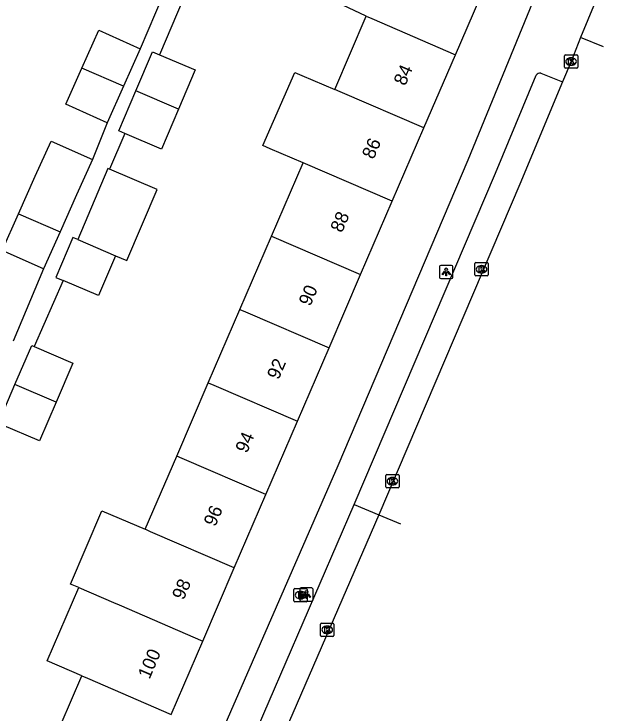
# Model space of a CAD drawing. Extents: x 162812 to 163818, y 381639 to 382470.
# Drawn here: x 163643.3 to 163687.7, y 381819.3 to 381872 of the extents above; entities that cross this region are included whole.
import ezdxf

# ---------------------------------------------------------------- set-up
doc = ezdxf.new("R2010")
doc.units = 0
for name, color, linetype in [('IMGEO_Brandkraan', 7, 'Continuous'), ('IMGEO_Kolk', 7, 'Continuous'), ('IMGEO_Lichtpunt', 7, 'Continuous'), ('IMGEO_Pand', 7, 'Continuous'), ('IMGEO_Pand_nummerreeks', 7, 'Continuous'), ('IMGEO_Parkeervlak_open', 7, 'Continuous'), ('IMGEO_Rijbaan_lokaal_open', 7, 'Continuous'), ('IMGEO_Voetpad_open', 7, 'Continuous')]:
    doc.layers.add(name, color=color, linetype=linetype)

msp = doc.modelspace()

# ---------------------------------------------------------------- linework, layer by layer
at = {"layer": 'IMGEO_Brandkraan'}
for p, q in [((163664.379, 381827.78), (163664.379, 381828.632)), ((163664.454, 381828.706), (163665.306, 381828.706)), ((163664.867, 381828.486), (163664.892, 381828.486)), ((163665.38, 381828.632), (163665.38, 381827.78)), ((163664.89, 381827.926), (163664.865, 381827.926)), ((163665.306, 381827.706), (163664.454, 381827.706))]:
    msp.add_line(p, q, dxfattribs=at)
for points in [[(163664.379, 381827.78), (163664.379, 381828.632)], [(163664.454, 381828.706), (163665.306, 381828.706)], [(163665.38, 381828.632), (163665.38, 381827.78)], [(163664.727, 381828.406), (163664.727, 381828.006), (163664.94, 381828.006)], [(163664.958, 381828.406), (163664.727, 381828.406)], [(163664.906, 381828.325), (163664.852, 381828.325), (163664.852, 381828.249)], [(163664.852, 381828.249), (163664.905, 381828.249)], [(163664.914, 381828.173), (163664.852, 381828.173), (163664.852, 381828.092)], [(163664.852, 381828.092), (163664.914, 381828.092)], [(163665.306, 381827.706), (163664.454, 381827.706)]]:
    msp.add_lwpolyline(points, dxfattribs=at)
for centre, radius, start, end in [((163664.456, 381828.63), 0.0765, 91.552, 178.448), ((163664.456, 381828.63), 0.0765, 91.552, 178.448), ((163665.304, 381828.63), 0.0765, 1.552, 88.448), ((163665.304, 381828.63), 0.0765, 1.552, 88.448), ((163664.907, 381828.287), 0.0379, 267.8285, 90.9355), ((163664.915, 381828.132), 0.0404, 269.8759, 90.5077), ((163664.946, 381828.257), 0.251, 268.6676, 293.5347), ((163664.962, 381828.261), 0.145, 59.4692, 91.5367), ((163664.987, 381828.308), 0.0922, 285.5137, 58.1501), ((163664.992, 381828.116), 0.105, 301.3115, 78.989), ((163664.456, 381827.782), 0.0765, 181.552, 268.448), ((163664.456, 381827.782), 0.0765, 181.552, 268.448), ((163665.304, 381827.782), 0.0765, 271.552, 358.448), ((163665.304, 381827.782), 0.0765, 271.552, 358.448)]:
    msp.add_arc(centre, radius, start, end, dxfattribs=at)
for centre, major_axis, ratio, start_param, end_param in [((163664.866, 381828.206), (-0.387, 0.002), 0.722429, 4.712389, 7.853982), ((163664.891, 381828.206), (-0.39, 0.002), 0.717154, 1.570796, 4.712389)]:
    msp.add_ellipse(centre, major_axis=major_axis, ratio=ratio, start_param=start_param, end_param=end_param, dxfattribs=at)
at = {"layer": 'IMGEO_Kolk'}
for p, q in [((163684.742, 381867.949), (163684.742, 381868.801)), ((163684.817, 381868.875), (163685.669, 381868.875)), ((163685.23, 381868.655), (163685.255, 381868.655)), ((163685.743, 381868.801), (163685.743, 381867.949)), ((163685.253, 381868.095), (163685.228, 381868.095)), ((163685.669, 381867.875), (163684.817, 381867.875)), ((163678.007, 381852.31), (163678.007, 381853.162)), ((163678.082, 381853.236), (163678.934, 381853.236)), ((163679.008, 381853.162), (163679.008, 381852.31)), ((163678.495, 381853.016), (163678.52, 381853.016)), ((163678.934, 381852.236), (163678.082, 381852.236)), ((163678.518, 381852.456), (163678.493, 381852.456)), ((163671.291, 381836.352), (163671.291, 381837.204)), ((163671.366, 381837.278), (163672.218, 381837.278)), ((163671.779, 381837.058), (163671.804, 381837.058)), ((163672.292, 381837.204), (163672.292, 381836.352)), ((163671.802, 381836.498), (163671.777, 381836.498)), ((163672.218, 381836.278), (163671.366, 381836.278)), ((163666.387, 381825.166), (163666.387, 381826.018)), ((163666.462, 381826.092), (163667.314, 381826.092)), ((163666.875, 381825.872), (163666.9, 381825.872)), ((163667.388, 381826.018), (163667.388, 381825.166)), ((163666.898, 381825.312), (163666.873, 381825.312)), ((163667.314, 381825.092), (163666.462, 381825.092))]:
    msp.add_line(p, q, dxfattribs=at)
for points in [[(163684.742, 381867.949), (163684.742, 381868.801)], [(163684.817, 381868.875), (163685.669, 381868.875)], [(163685.063, 381868.575), (163685.186, 381868.575), (163685.186, 381868.424), (163685.316, 381868.575), (163685.48, 381868.575), (163685.334, 381868.424), (163685.487, 381868.175), (163685.335, 381868.175), (163685.25, 381868.339), (163685.186, 381868.272), (163685.186, 381868.175), (163685.063, 381868.175), (163685.063, 381868.575)], [(163685.743, 381868.801), (163685.743, 381867.949)], [(163685.669, 381867.875), (163684.817, 381867.875)], [(163678.007, 381852.31), (163678.007, 381853.162)], [(163678.082, 381853.236), (163678.934, 381853.236)], [(163679.008, 381853.162), (163679.008, 381852.31)], [(163678.328, 381852.936), (163678.451, 381852.936), (163678.451, 381852.785), (163678.581, 381852.936), (163678.745, 381852.936), (163678.599, 381852.785), (163678.752, 381852.536), (163678.6, 381852.536), (163678.515, 381852.7), (163678.451, 381852.633), (163678.451, 381852.536), (163678.328, 381852.536), (163678.328, 381852.936)], [(163678.934, 381852.236), (163678.082, 381852.236)], [(163671.291, 381836.352), (163671.291, 381837.204)], [(163671.366, 381837.278), (163672.218, 381837.278)], [(163671.612, 381836.978), (163671.735, 381836.978), (163671.735, 381836.827), (163671.865, 381836.978), (163672.029, 381836.978), (163671.883, 381836.827), (163672.036, 381836.578), (163671.884, 381836.578), (163671.799, 381836.742), (163671.735, 381836.675), (163671.735, 381836.578), (163671.612, 381836.578), (163671.612, 381836.978)], [(163672.292, 381837.204), (163672.292, 381836.352)], [(163672.218, 381836.278), (163671.366, 381836.278)], [(163666.387, 381825.166), (163666.387, 381826.018)], [(163666.462, 381826.092), (163667.314, 381826.092)], [(163666.708, 381825.792), (163666.831, 381825.792), (163666.831, 381825.641), (163666.961, 381825.792), (163667.125, 381825.792), (163666.979, 381825.641), (163667.132, 381825.392), (163666.98, 381825.392), (163666.895, 381825.556), (163666.831, 381825.489), (163666.831, 381825.392), (163666.708, 381825.392), (163666.708, 381825.792)], [(163667.388, 381826.018), (163667.388, 381825.166)], [(163667.314, 381825.092), (163666.462, 381825.092)]]:
    msp.add_lwpolyline(points, dxfattribs=at)
for centre, start, end in [((163684.819, 381868.799), 91.552, 178.448), ((163684.819, 381868.799), 91.552, 178.448), ((163685.667, 381868.799), 1.552, 88.448), ((163685.667, 381868.799), 1.552, 88.448), ((163684.819, 381867.951), 181.552, 268.448), ((163684.819, 381867.951), 181.552, 268.448), ((163685.667, 381867.951), 271.552, 358.448), ((163685.667, 381867.951), 271.552, 358.448), ((163678.084, 381853.16), 91.552, 178.448), ((163678.084, 381853.16), 91.552, 178.448), ((163678.932, 381853.16), 1.552, 88.448), ((163678.932, 381853.16), 1.552, 88.448), ((163678.084, 381852.312), 181.552, 268.448), ((163678.084, 381852.312), 181.552, 268.448), ((163678.932, 381852.312), 271.552, 358.448), ((163678.932, 381852.312), 271.552, 358.448), ((163671.368, 381837.202), 91.552, 178.448), ((163671.368, 381837.202), 91.552, 178.448), ((163672.216, 381837.202), 1.552, 88.448), ((163672.216, 381837.202), 1.552, 88.448), ((163671.368, 381836.354), 181.552, 268.448), ((163671.368, 381836.354), 181.552, 268.448), ((163672.216, 381836.354), 271.552, 358.448), ((163672.216, 381836.354), 271.552, 358.448), ((163666.464, 381826.016), 91.552, 178.448), ((163666.464, 381826.016), 91.552, 178.448), ((163667.312, 381826.016), 1.552, 88.448), ((163667.312, 381826.016), 1.552, 88.448), ((163666.464, 381825.168), 181.552, 268.448), ((163666.464, 381825.168), 181.552, 268.448), ((163667.312, 381825.168), 271.552, 358.448), ((163667.312, 381825.168), 271.552, 358.448)]:
    msp.add_arc(centre, 0.0765, start, end, dxfattribs=at)
for centre, major_axis, ratio, start_param, end_param in [((163685.229, 381868.375), (-0.387, 0.002), 0.722429, 4.712389, 7.853982), ((163685.254, 381868.375), (-0.39, 0.002), 0.717154, 1.570796, 4.712389), ((163678.494, 381852.736), (-0.387, 0.002), 0.722429, 4.712389, 7.853982), ((163678.519, 381852.736), (-0.39, 0.002), 0.717154, 1.570796, 4.712389), ((163671.778, 381836.778), (-0.387, 0.002), 0.722429, 4.712389, 7.853982), ((163671.803, 381836.778), (-0.39, 0.002), 0.717154, 1.570796, 4.712389), ((163666.874, 381825.592), (-0.387, 0.002), 0.722429, 4.712389, 7.853982), ((163666.899, 381825.592), (-0.39, 0.002), 0.717154, 1.570796, 4.712389)]:
    msp.add_ellipse(centre, major_axis=major_axis, ratio=ratio, start_param=start_param, end_param=end_param, dxfattribs=at)
at = {"layer": 'IMGEO_Lichtpunt'}
for p, q in [((163675.347, 381852.937), (163675.347, 381852.13)), ((163675.347, 381852.937), (163675.347, 381852.13)), ((163676.249, 381853.032), (163675.441, 381853.032)), ((163676.249, 381853.032), (163675.441, 381853.032)), ((163676.343, 381852.13), (163676.343, 381852.937)), ((163676.343, 381852.13), (163676.343, 381852.937)), ((163675.441, 381852.036), (163676.249, 381852.036)), ((163675.441, 381852.036), (163676.249, 381852.036)), ((163664.822, 381828.646), (163664.822, 381827.839)), ((163664.822, 381828.646), (163664.822, 381827.839)), ((163665.724, 381828.741), (163664.916, 381828.741)), ((163665.724, 381828.741), (163664.916, 381828.741)), ((163665.818, 381827.839), (163665.818, 381828.646)), ((163665.818, 381827.839), (163665.818, 381828.646)), ((163664.916, 381827.745), (163665.724, 381827.745)), ((163664.916, 381827.745), (163665.724, 381827.745))]:
    msp.add_line(p, q, dxfattribs=at)
for points in [[(163675.721, 381852.601), (163675.76, 381852.573), (163675.572, 381852.311), (163675.534, 381852.338), (163675.721, 381852.601)], [(163675.823, 381852.553), (163675.87, 381852.553), (163675.87, 381852.231), (163675.823, 381852.231), (163675.823, 381852.553)], [(163675.933, 381852.573), (163675.971, 381852.6), (163676.158, 381852.338), (163676.119, 381852.31), (163675.933, 381852.573)], [(163665.196, 381828.31), (163665.235, 381828.282), (163665.047, 381828.02), (163665.009, 381828.047), (163665.196, 381828.31)], [(163665.298, 381828.262), (163665.345, 381828.262), (163665.345, 381827.94), (163665.298, 381827.94), (163665.298, 381828.262)], [(163665.408, 381828.282), (163665.446, 381828.309), (163665.633, 381828.047), (163665.594, 381828.019), (163665.408, 381828.282)]]:
    msp.add_lwpolyline(points, dxfattribs=at)
for centre in [(163675.846, 381852.735), (163665.321, 381828.444)]:
    msp.add_circle(centre, 0.0994, dxfattribs=at)
for centre, start, end in [((163675.441, 381852.937), 90, 180), ((163675.441, 381852.937), 90, 180), ((163676.249, 381852.937), 0, 90), ((163676.249, 381852.937), 0, 90), ((163675.441, 381852.13), 180, 270), ((163675.441, 381852.13), 180, 270), ((163676.249, 381852.13), 270, 0), ((163676.249, 381852.13), 270, 360), ((163664.916, 381828.646), 90, 180), ((163664.916, 381828.646), 90, 180), ((163665.724, 381828.646), 0, 90), ((163665.724, 381828.646), 0, 90), ((163664.916, 381827.839), 180, 270), ((163664.916, 381827.839), 180, 270), ((163665.724, 381827.839), 270, 0), ((163665.724, 381827.839), 270, 360)]:
    msp.add_arc(centre, 0.0946, start, end, dxfattribs=at)
at = {"layer": 'IMGEO_Pand'}
for points in [[(163669.827, 381871.785), (163668.065, 381872.621), (163665.389, 381873.891), (163667.768, 381879.361)], [(163676.539, 381868.893), (163678.851, 381874.257), (163679.208, 381874.103), (163679.336, 381874.399)], [(163667.449, 381866.268), (163669.827, 381871.785)], [(163669.827, 381871.785), (163670.24, 381871.608), (163676.539, 381868.893)], [(163648.419, 381867.886), (163649.69, 381870.733), (163652.808, 381869.342)], [(163652.808, 381869.342), (163651.551, 381866.523)], [(163652.486, 381866.17), (163653.738, 381869.112), (163654.267, 381868.887)], [(163654.267, 381868.887), (163656.952, 381867.744), (163655.694, 381864.788)], [(163674.161, 381863.375), (163676.539, 381868.893)], [(163650.322, 381863.769), (163647.203, 381865.16), (163648.419, 381867.886)], [(163651.551, 381866.523), (163648.419, 381867.886)], [(163665.07, 381860.748), (163662.6, 381861.813), (163662.044, 381862.053), (163664.441, 381867.562), (163664.978, 381867.331), (163667.449, 381866.268)], [(163651.551, 381866.523), (163650.322, 381863.769)], [(163651.649, 381862.966), (163651.203, 381863.156), (163652.486, 381866.17)], [(163655.694, 381864.788), (163652.486, 381866.17)], [(163674.161, 381863.375), (163667.862, 381866.09), (163667.449, 381866.268)], [(163655.694, 381864.788), (163654.416, 381861.788), (163651.649, 381862.966)], [(163671.782, 381857.856), (163674.161, 381863.375)], [(163643.647, 381856.913), (163644.906, 381859.735), (163646.093, 381862.394), (163649.21, 381861.004)], [(163649.21, 381861.004), (163648.024, 381858.344), (163646.781, 381855.557)], [(163662.692, 381855.232), (163665.07, 381860.748)], [(163671.782, 381857.856), (163665.07, 381860.748)], [(163650.494, 381860.266), (163650.381, 381860.314), (163648.108, 381854.972)], [(163650.938, 381853.753), (163651.797, 381853.387), (163654.076, 381858.742), (163650.494, 381860.266)], [(163669.404, 381852.338), (163671.782, 381857.856)], [(163645.538, 381852.771), (163642.419, 381854.162), (163643.647, 381856.913)], [(163643.647, 381856.913), (163646.781, 381855.557)], [(163646.781, 381855.557), (163645.538, 381852.771)], [(163648.108, 381854.972), (163647.73, 381855.135), (163646.447, 381852.121), (163647.007, 381851.883)], [(163648.108, 381854.972), (163650.938, 381853.753)], [(163660.314, 381849.713), (163662.692, 381855.232)], [(163662.692, 381855.232), (163669.404, 381852.338)], [(163650.938, 381853.753), (163649.66, 381850.753), (163647.007, 381851.883)], [(163667.026, 381846.821), (163669.404, 381852.338)], [(163657.936, 381844.195), (163660.314, 381849.713)], [(163660.314, 381849.713), (163660.727, 381849.535), (163667.026, 381846.821)], [(163643.377, 381844.074), (163644.639, 381847.004), (163644.833, 381846.92)], [(163644.833, 381846.92), (163647.741, 381845.667), (163646.479, 381842.738)], [(163664.647, 381841.303), (163667.026, 381846.821)], [(163642.381, 381841.029), (163642.115, 381841.144), (163643.377, 381844.074)], [(163646.479, 381842.738), (163643.377, 381844.074)], [(163655.557, 381838.677), (163657.936, 381844.195)], [(163657.936, 381844.195), (163658.348, 381844.017), (163664.647, 381841.303)], [(163646.479, 381842.738), (163645.216, 381839.808), (163642.381, 381841.029)], [(163662.268, 381835.783), (163664.647, 381841.303)], [(163653.179, 381833.158), (163655.557, 381838.677)], [(163662.268, 381835.783), (163655.97, 381838.498), (163655.557, 381838.677)], [(163659.89, 381830.265), (163662.268, 381835.783)], [(163648.18, 381828.77), (163647.552, 381829.04), (163649.93, 381834.558), (163653.179, 381833.158)], [(163659.89, 381830.265), (163653.591, 381832.98), (163653.179, 381833.158)], [(163657.512, 381824.747), (163659.89, 381830.265)], [(163648.422, 381822.122), (163645.804, 381823.257), (163648.18, 381828.77)], [(163648.18, 381828.77), (163650.8, 381827.641), (163651.213, 381827.462), (163657.512, 381824.747)], [(163655.133, 381819.228), (163657.512, 381824.747)], [(163643.748, 381817.6), (163643.789, 381817.696), (163646.087, 381816.705), (163648.422, 381822.122)], [(163648.422, 381822.122), (163648.834, 381821.943), (163655.133, 381819.228)]]:
    msp.add_lwpolyline(points, dxfattribs=at)
at = {"layer": 'IMGEO_Parkeervlak_open'}
msp.add_lwpolyline([(163668.904, 381835.03), (163670.768, 381834.258)], dxfattribs=at)
at = {"layer": 'IMGEO_Rijbaan_lokaal_open'}
for points in [[(163687.726, 381874.494), (163685.953, 381870.198)], [(163685.953, 381870.198), (163685.243, 381868.375), (163684.593, 381866.843)], [(163687.688, 381869.48), (163685.953, 381870.198)], [(163684.593, 381866.843), (163681.387, 381859.136), (163670.768, 381834.258)], [(163670.768, 381834.258), (163663.066, 381816.473)], [(163670.768, 381834.258), (163672.403, 381833.576)]]:
    msp.add_lwpolyline(points, dxfattribs=at)
at = {"layer": 'IMGEO_Voetpad_open'}
for points in [[(163655.108, 381874.773), (163652.808, 381869.342)], [(163656.469, 381874.101), (163654.267, 381868.887)], [(163682.405, 381873), (163682.334, 381872.821), (163677.466, 381860.963), (163667.683, 381837.944), (163653.164, 381804.647)], [(163682.976, 381867.496), (163684.593, 381866.843)], [(163668.904, 381835.03), (163679.551, 381859.967), (163682.616, 381867.354)], [(163650.322, 381863.769), (163649.21, 381861.004)], [(163651.649, 381862.966), (163650.494, 381860.266)], [(163645.538, 381852.771), (163643.234, 381847.333)], [(163647.007, 381851.883), (163644.833, 381846.92)], [(163661.244, 381817.261), (163668.904, 381835.03)]]:
    msp.add_lwpolyline(points, dxfattribs=at)
msp.add_arc((163682.893, 381867.18), 0.327, 75.2517, 147.8013, dxfattribs=at)

# ---------------------------------------------------------------- texts
at = {"layer": 'IMGEO_Pand_nummerreeks'}
for s, rotation, p in [('84', 66.6836, (163672.761, 381866.495)), ('86', 66.6808, (163670.377, 381860.964)), ('88', 66.6836, (163667.995, 381855.435)), ('90', 66.6836, (163665.611, 381849.904)), ('92', 66.6836, (163663.225, 381844.368)), ('94', 66.6836, (163660.842, 381838.839)), ('96', 66.6836, (163658.458, 381833.308)), ('98', 66.6808, (163656.074, 381827.779)), ('100', 66.6808, (163653.508, 381821.826))]:
    msp.add_text(s, height=1, rotation=rotation, dxfattribs=at).set_placement(p)

doc.saveas('drawing.dxf')
